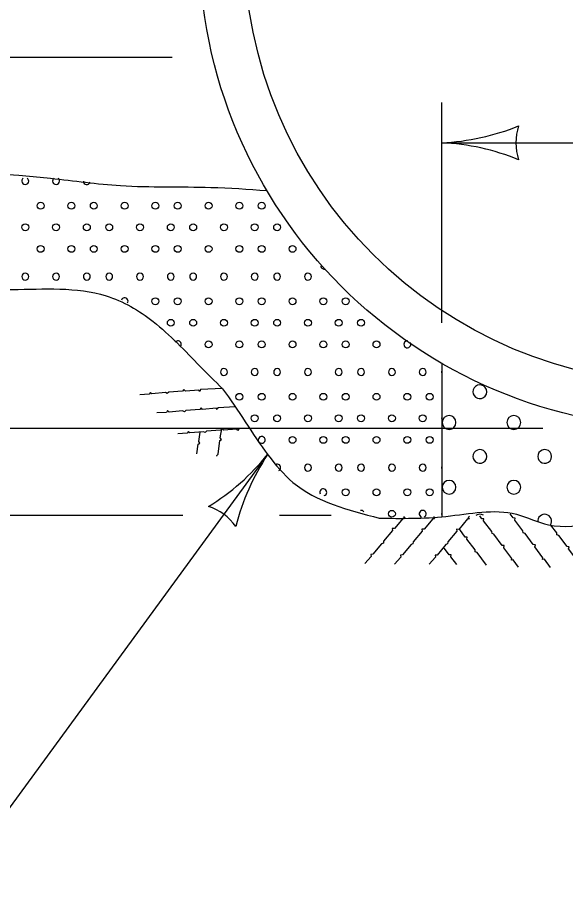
# Model space of a CAD drawing. Extents: x 49991.4 to 50021, y 49987.6 to 50011.4.
# Drawn here: x 50002.695 to 50003.238, y 49996.176 to 49997.044 of the extents above; entities that cross this region are included whole.
import ezdxf

# ---------------------------------------------------------------- set-up
doc = ezdxf.new("R2010")
doc.units = 0
doc.layers.add('Level 1', color=7, linetype='Continuous')
doc.layers.add('Level 3', color=7, linetype='Continuous')

msp = doc.modelspace()

# ---------------------------------------------------------------- linework, layer by layer
at = {"layer": 'Level 1'}
for p, q in [((50002.43744579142, 49997.00459540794), (50002.84834579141, 49997.00459540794)), ((50003.11505423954, 49996.70118750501), (50003.11505423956, 49996.54950099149))]:
    msp.add_line(p, q, dxfattribs=at)
for points in [[(50002.89798893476, 49996.67631169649), (50002.87640054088, 49996.67516448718), (50002.87580054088, 49996.673464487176), (50002.87470054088, 49996.674664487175), (50002.86130054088, 49996.67356448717), (50002.85980054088, 49996.67516448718), (50002.85850054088, 49996.67356448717), (50002.84480054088, 49996.67256448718), (50002.84330054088, 49996.67126448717), (50002.84150054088, 49996.67216448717), (50002.82820054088, 49996.67096448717), (50002.82670054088, 49996.672364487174), (50002.82550054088, 49996.670664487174), (50002.81620054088, 49996.670064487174)], [(50002.91091331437, 49996.65811861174), (50002.89350054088, 49996.65716448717), (50002.89290054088, 49996.65546448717), (50002.89180054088, 49996.65666448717), (50002.87830054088, 49996.65556448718), (50002.876900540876, 49996.65716448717), (50002.87560054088, 49996.65556448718), (50002.86180054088, 49996.65456448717), (50002.86040054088, 49996.65326448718), (50002.85860054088, 49996.654164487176), (50002.845200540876, 49996.65296448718), (50002.843800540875, 49996.65436448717), (50002.84260054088, 49996.65266448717), (50002.83320054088, 49996.65206448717)], [(50002.92495393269, 49996.637035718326), (50002.91410054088, 49996.63646448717), (50002.91340054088, 49996.63476448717), (50002.91230054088, 49996.63596448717), (50002.89890054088, 49996.634864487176), (50002.89740054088, 49996.63646448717), (50002.89610054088, 49996.634864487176), (50002.88240054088, 49996.63396448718), (50002.88090054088, 49996.632564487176), (50002.879200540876, 49996.633464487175), (50002.86580054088, 49996.632264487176), (50002.86430054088, 49996.63366448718), (50002.863100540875, 49996.63196448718), (50002.85380054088, 49996.631464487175)], [(50002.87280054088, 49996.611564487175), (50002.87410054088, 49996.621064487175), (50002.87580054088, 49996.62216448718), (50002.87450054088, 49996.62376448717), (50002.87600054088, 49996.63306448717)], [(50002.89262492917, 49996.60941571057), (50002.89240054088, 49996.609864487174), (50002.89370054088, 49996.61136448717), (50002.89550054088, 49996.62466448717), (50002.89720054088, 49996.62576448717), (50002.89580054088, 49996.627364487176), (50002.89740054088, 49996.636364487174)], [(50003.22255423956, 49996.499013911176), (50003.216654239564, 49996.50731391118), (50003.21485423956, 49996.50701391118), (50003.21525423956, 49996.508513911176), (50003.207154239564, 49996.51931391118), (50003.207754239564, 49996.52141391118), (50003.20565423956, 49996.52171391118), (50003.19755423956, 49996.532713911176), (50003.195654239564, 49996.533313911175), (50003.19545423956, 49996.53521391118), (50003.18735423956, 49996.54591391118), (50003.18765423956, 49996.54791391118), (50003.18565423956, 49996.548013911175), (50003.18275423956, 49996.552013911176)], [(50003.07765423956, 49996.54911391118), (50003.077854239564, 49996.549413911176), (50003.07855423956, 49996.547713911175), (50003.076954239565, 49996.54781391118), (50003.06835423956, 49996.53751391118), (50003.06615423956, 49996.53751391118), (50003.06635423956, 49996.53551391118), (50003.05745423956, 49996.52511391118), (50003.057354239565, 49996.52301391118), (50003.05545423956, 49996.52241391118), (50003.04695423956, 49996.51211391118), (50003.04495423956, 49996.512013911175), (50003.045254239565, 49996.510013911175), (50003.03905423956, 49996.50291391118)], [(50003.10745423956, 49996.54921391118), (50003.10705423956, 49996.54871391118), (50003.10785423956, 49996.547113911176), (50003.10615423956, 49996.547113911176), (50003.09755423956, 49996.53681391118), (50003.09535423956, 49996.53691391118), (50003.09555423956, 49996.53481391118), (50003.08665423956, 49996.524413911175), (50003.08655423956, 49996.52241391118), (50003.08465423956, 49996.52171391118), (50003.07615423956, 49996.511413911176), (50003.07415423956, 49996.51131391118), (50003.07445423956, 49996.50931391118), (50003.06825423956, 49996.50231391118)], [(50003.14245423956, 49996.54981391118), (50003.14135423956, 49996.54861391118), (50003.142054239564, 49996.54701391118), (50003.14045423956, 49996.547113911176), (50003.13185423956, 49996.53671391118), (50003.129654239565, 49996.53681391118), (50003.12985423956, 49996.53481391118), (50003.12095423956, 49996.52431391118), (50003.12085423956, 49996.52231391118), (50003.11895423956, 49996.52171391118), (50003.11045423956, 49996.51131391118), (50003.10845423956, 49996.51131391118), (50003.10875423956, 49996.50931391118), (50003.10255423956, 49996.502213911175)], [(50003.19105423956, 49996.499313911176), (50003.185854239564, 49996.50661391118), (50003.18405423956, 49996.50631391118), (50003.18445423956, 49996.50781391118), (50003.176354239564, 49996.518613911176), (50003.17695423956, 49996.52071391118), (50003.17495423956, 49996.520913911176), (50003.16675423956, 49996.53201391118), (50003.16485423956, 49996.53251391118), (50003.16465423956, 49996.53451391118), (50003.156454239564, 49996.545113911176), (50003.15685423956, 49996.547113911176), (50003.15485423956, 49996.54731391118), (50003.15265423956, 49996.550313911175)], [(50003.159354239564, 49996.501313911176), (50003.15015423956, 49996.51381391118), (50003.14815423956, 49996.51441391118), (50003.14805423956, 49996.516313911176), (50003.13985423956, 49996.52701391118), (50003.14025423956, 49996.529013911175), (50003.13825423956, 49996.52911391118), (50003.132854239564, 49996.53661391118)], [(50003.25595423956, 49996.497013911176), (50003.250054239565, 49996.50541391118), (50003.24825423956, 49996.505113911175), (50003.24865423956, 49996.50661391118), (50003.240554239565, 49996.51741391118), (50003.24105423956, 49996.519513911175), (50003.23905423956, 49996.51981391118), (50003.23095423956, 49996.53081391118), (50003.22895423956, 49996.531313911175), (50003.22885423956, 49996.533313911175), (50003.22285423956, 49996.541113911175)], [(50003.12985423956, 49996.50181391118), (50003.12405423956, 49996.509413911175), (50003.12445423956, 49996.511413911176), (50003.12235423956, 49996.51151391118), (50003.11685423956, 49996.519213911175)]]:
    msp.add_lwpolyline(points, dxfattribs=at)
for centre, radius in [((50003.35500623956, 49997.11690740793), 0.48000000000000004), ((50003.35500623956, 49997.11690740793), 0.4354654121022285), ((50002.71808327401, 49996.857279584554), 0.0034077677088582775), ((50002.74856327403, 49996.857279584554), 0.0034077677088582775), ((50002.770703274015, 49996.857279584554), 0.0034077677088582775), ((50002.80118327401, 49996.857279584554), 0.0034077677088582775), ((50002.83166327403, 49996.857279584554), 0.0034077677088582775), ((50002.85380327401, 49996.857279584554), 0.0034077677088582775), ((50002.88428327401, 49996.857279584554), 0.0034077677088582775), ((50002.91476327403, 49996.857279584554), 0.0034077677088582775), ((50002.936903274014, 49996.857279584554), 0.0034077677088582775), ((50002.702843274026, 49996.83594358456), 0.0034077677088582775), ((50002.73332327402, 49996.83594358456), 0.0034077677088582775), ((50002.73332327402, 49996.83594358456), 0.0034077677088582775), ((50002.763803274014, 49996.83594358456), 0.0034077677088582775), ((50002.78594327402, 49996.83594358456), 0.0034077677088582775), ((50002.81642327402, 49996.83594358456), 0.0034077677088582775), ((50002.81642327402, 49996.83594358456), 0.0034077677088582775), ((50002.84690327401, 49996.83594358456), 0.0034077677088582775), ((50002.869043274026, 49996.83594358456), 0.0034077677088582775), ((50002.89952327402, 49996.83594358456), 0.0034077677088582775), ((50002.89952327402, 49996.83594358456), 0.0034077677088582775), ((50002.930003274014, 49996.83594358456), 0.0034077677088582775), ((50002.95214327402, 49996.83594358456), 0.0034077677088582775), ((50002.71808327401, 49996.81460758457), 0.0034077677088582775), ((50002.74856327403, 49996.81460758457), 0.0034077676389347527), ((50002.770703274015, 49996.81460758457), 0.0034077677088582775), ((50002.80118327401, 49996.81460758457), 0.0034077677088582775), ((50002.83166327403, 49996.81460758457), 0.0034077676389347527), ((50002.85380327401, 49996.81460758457), 0.0034077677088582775), ((50002.88428327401, 49996.81460758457), 0.0034077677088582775), ((50002.91476327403, 49996.81460758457), 0.0034077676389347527), ((50002.936903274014, 49996.81460758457), 0.0034077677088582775), ((50002.96738327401, 49996.81460758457), 0.0034077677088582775), ((50002.83166327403, 49996.76267958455), 0.0034077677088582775), ((50002.85380327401, 49996.76267958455), 0.0034077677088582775), ((50002.88428327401, 49996.76267958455), 0.0034077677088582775), ((50002.91476327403, 49996.76267958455), 0.0034077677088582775), ((50002.936903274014, 49996.76267958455), 0.0034077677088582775), ((50002.96738327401, 49996.76267958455), 0.0034077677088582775), ((50002.99786327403, 49996.76267958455), 0.0034077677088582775), ((50003.02000327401, 49996.76267958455), 0.0034077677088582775), ((50002.84690327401, 49996.74134358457), 0.0034077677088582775), ((50002.869043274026, 49996.74134358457), 0.0034077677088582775), ((50002.89952327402, 49996.74134358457), 0.0034077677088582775), ((50002.89952327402, 49996.74134358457), 0.0034077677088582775), ((50002.930003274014, 49996.74134358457), 0.0034077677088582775), ((50002.95214327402, 49996.74134358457), 0.0034077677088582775), ((50002.982623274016, 49996.74134358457), 0.0034077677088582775), ((50002.982623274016, 49996.74134358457), 0.0034077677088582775), ((50003.01310327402, 49996.74134358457), 0.0034077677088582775), ((50003.035243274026, 49996.74134358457), 0.0034077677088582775), ((50002.88428327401, 49996.720007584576), 0.0034077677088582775), ((50002.91476327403, 49996.720007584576), 0.0034077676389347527), ((50002.936903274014, 49996.720007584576), 0.0034077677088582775), ((50002.96738327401, 49996.720007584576), 0.0034077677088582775), ((50002.99786327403, 49996.720007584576), 0.0034077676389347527), ((50003.02000327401, 49996.720007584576), 0.0034077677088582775), ((50003.05048327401, 49996.720007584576), 0.0034077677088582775), ((50002.91476327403, 49996.66807958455), 0.0034077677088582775), ((50002.936903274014, 49996.66807958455), 0.0034077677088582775), ((50002.96738327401, 49996.66807958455), 0.0034077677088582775), ((50002.99786327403, 49996.66807958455), 0.0034077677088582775), ((50003.02000327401, 49996.66807958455), 0.0034077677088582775), ((50003.05048327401, 49996.66807958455), 0.0034077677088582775), ((50003.08096327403, 49996.66807958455), 0.0034077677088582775), ((50003.103103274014, 49996.66807958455), 0.0034077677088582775), ((50002.930003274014, 49996.64674358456), 0.0034077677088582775), ((50002.95214327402, 49996.64674358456), 0.0034077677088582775), ((50002.982623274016, 49996.64674358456), 0.0034077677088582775), ((50002.982623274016, 49996.64674358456), 0.0034077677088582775), ((50003.01310327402, 49996.64674358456), 0.0034077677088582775), ((50003.035243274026, 49996.64674358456), 0.0034077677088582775), ((50003.06572327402, 49996.64674358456), 0.0034077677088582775), ((50003.06572327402, 49996.64674358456), 0.0034077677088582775), ((50003.09620327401, 49996.64674358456), 0.0034077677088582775), ((50002.96738327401, 49996.62540758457), 0.0034077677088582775), ((50002.99786327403, 49996.62540758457), 0.0034077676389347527), ((50003.02000327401, 49996.62540758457), 0.0034077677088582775), ((50003.05048327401, 49996.62540758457), 0.0034077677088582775), ((50003.08096327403, 49996.62540758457), 0.0034077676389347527), ((50003.103103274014, 49996.62540758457), 0.0034077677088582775), ((50003.02000327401, 49996.57347958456), 0.0034077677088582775), ((50003.05048327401, 49996.57347958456), 0.0034077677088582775), ((50003.08096327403, 49996.57347958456), 0.0034077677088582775), ((50003.103103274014, 49996.57347958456), 0.0034077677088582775), ((50003.06572327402, 49996.552143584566), 0.0034077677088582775), ((50003.06572327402, 49996.552143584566), 0.0034077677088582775)]:
    msp.add_circle(centre, radius, dxfattribs=at)
for centre, radius, start, end in [((50002.702843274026, 49996.88177558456), 0.0034077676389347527, 124.1603474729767, 180), ((50002.702843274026, 49996.881663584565), 0.0034077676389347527, 180, 0), ((50002.702843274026, 49996.88177558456), 0.0034077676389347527, 0, 55.839652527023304), ((50002.73332327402, 49996.88177558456), 0.0034077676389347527, 124.16034675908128, 180), ((50002.73332327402, 49996.881663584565), 0.0034077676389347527, 180, 0), ((50002.73332327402, 49996.881663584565), 0.0034077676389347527, 180, 0), ((50002.73332327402, 49996.88177558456), 0.0034077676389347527, 0, 52.602231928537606), ((50002.763803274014, 49996.881663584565), 0.0034077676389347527, 180.58880473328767, 342.55871821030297), ((50002.99872038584, 49996.797893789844), 0.0034077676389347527, 180, 295.06598743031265), ((50002.702843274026, 49996.787175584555), 0.0034077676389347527, 0, 180), ((50002.702843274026, 49996.78706358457), 0.0034077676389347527, 180, 0), ((50002.73332327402, 49996.787175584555), 0.0034077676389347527, 0, 180), ((50002.73332327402, 49996.78706358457), 0.0034077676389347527, 180, 0), ((50002.73332327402, 49996.78706358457), 0.0034077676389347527, 180, 0), ((50002.763803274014, 49996.787175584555), 0.0034077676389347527, 0, 180), ((50002.763803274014, 49996.78706358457), 0.0034077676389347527, 180, 0), ((50002.78594327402, 49996.787175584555), 0.0034077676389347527, 0, 180), ((50002.78594327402, 49996.78706358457), 0.0034077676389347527, 180, 0), ((50002.81642327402, 49996.787175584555), 0.0034077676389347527, 0, 180), ((50002.81642327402, 49996.78706358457), 0.0034077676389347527, 180, 0), ((50002.81642327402, 49996.78706358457), 0.0034077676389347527, 180, 0), ((50002.84690327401, 49996.787175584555), 0.0034077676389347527, 0, 180), ((50002.84690327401, 49996.78706358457), 0.0034077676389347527, 180, 0), ((50002.869043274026, 49996.787175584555), 0.0034077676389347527, 0, 180), ((50002.869043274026, 49996.78706358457), 0.0034077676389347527, 180, 0), ((50002.89952327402, 49996.787175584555), 0.0034077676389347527, 0, 180), ((50002.89952327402, 49996.78706358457), 0.0034077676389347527, 180, 0), ((50002.89952327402, 49996.78706358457), 0.0034077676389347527, 180, 0), ((50002.930003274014, 49996.787175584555), 0.0034077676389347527, 0, 180), ((50002.930003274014, 49996.78706358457), 0.0034077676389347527, 180, 0), ((50002.95214327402, 49996.787175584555), 0.0034077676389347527, 0, 180), ((50002.95214327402, 49996.78706358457), 0.0034077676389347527, 180, 0), ((50002.982623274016, 49996.787175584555), 0.0034077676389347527, 0, 180), ((50002.982623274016, 49996.78706358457), 0.0034077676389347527, 180, 0), ((50002.982623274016, 49996.78706358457), 0.0034077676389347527, 180, 0), ((50002.80118327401, 49996.76267958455), 0.0034077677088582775, 330.82163754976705, 160.39508445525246), ((50002.85380327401, 49996.720007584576), 0.0034077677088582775, 313.90048069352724, 138.8606765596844), ((50003.08096327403, 49996.720007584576), 0.0034077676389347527, 83.83102680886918, 29.438319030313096), ((50002.89952327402, 49996.69257558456), 0.0034077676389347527, 0, 180), ((50002.89952327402, 49996.69246358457), 0.0034077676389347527, 180, 0), ((50002.89952327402, 49996.69246358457), 0.0034077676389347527, 180, 0), ((50002.930003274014, 49996.69257558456), 0.0034077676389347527, 0, 180), ((50002.930003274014, 49996.69246358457), 0.0034077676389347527, 180, 0), ((50002.95214327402, 49996.69257558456), 0.0034077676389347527, 0, 180), ((50002.95214327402, 49996.69246358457), 0.0034077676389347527, 180, 0), ((50002.982623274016, 49996.69257558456), 0.0034077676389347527, 0, 180), ((50002.982623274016, 49996.69246358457), 0.0034077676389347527, 180, 0), ((50002.982623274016, 49996.69246358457), 0.0034077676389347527, 180, 0), ((50003.01310327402, 49996.69257558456), 0.0034077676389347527, 0, 180), ((50003.01310327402, 49996.69246358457), 0.0034077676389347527, 180, 0), ((50003.035243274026, 49996.69257558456), 0.0034077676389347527, 0, 180), ((50003.035243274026, 49996.69246358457), 0.0034077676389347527, 180, 0), ((50003.06572327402, 49996.69257558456), 0.0034077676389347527, 0, 180), ((50003.06572327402, 49996.69246358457), 0.0034077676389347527, 180, 0), ((50003.06572327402, 49996.69246358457), 0.0034077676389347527, 180, 0), ((50003.09620327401, 49996.69257558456), 0.0034077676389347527, 0, 180), ((50003.09620327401, 49996.69246358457), 0.0034077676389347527, 180, 0), ((50003.11834327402, 49996.69257558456), 0.0034077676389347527, 164.8309721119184, 180), ((50003.11834327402, 49996.69246358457), 0.0034077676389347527, 180, 195.16902790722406), ((50003.15277288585, 49996.67307601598), 0.006815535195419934, 77.07903333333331, 282.9209666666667), ((50003.15286488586, 49996.67307601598), 0.006815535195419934, 282.9209666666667, 77.07903055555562), ((50003.11834327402, 49996.64674358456), 0.0034077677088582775, 164.83096731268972, 195.16903270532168), ((50003.122292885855, 49996.642596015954), 0.006815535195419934, 0, 179.9999972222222), ((50003.18639288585, 49996.642596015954), 0.006815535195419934, 0, 179.9999972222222), ((50003.122292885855, 49996.642504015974), 0.006815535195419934, 180, 0), ((50003.18639288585, 49996.642504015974), 0.006815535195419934, 180, 0), ((50002.936903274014, 49996.62540758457), 0.0034077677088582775, 221.62184173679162, 206.5155647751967), ((50003.15277288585, 49996.608976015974), 0.006815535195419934, 77.07903333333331, 282.9209666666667), ((50003.15286488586, 49996.608976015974), 0.006815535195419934, 282.9209666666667, 77.07903055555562), ((50003.21687288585, 49996.608976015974), 0.006815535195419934, 77.07903333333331, 282.9209666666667), ((50003.216964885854, 49996.608976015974), 0.006815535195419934, 282.9209666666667, 77.07903055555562), ((50002.95214327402, 49996.597975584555), 0.0034077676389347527, 0, 132.0866417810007), ((50002.95214327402, 49996.59786358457), 0.0034077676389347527, 301.24115738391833, 0), ((50002.982623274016, 49996.597975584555), 0.0034077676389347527, 0, 180), ((50002.982623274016, 49996.59786358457), 0.0034077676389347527, 180, 0), ((50002.982623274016, 49996.59786358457), 0.0034077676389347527, 180, 0), ((50003.01310327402, 49996.597975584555), 0.0034077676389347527, 0, 180), ((50003.01310327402, 49996.59786358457), 0.0034077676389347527, 180, 0), ((50003.035243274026, 49996.597975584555), 0.0034077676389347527, 0, 180), ((50003.035243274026, 49996.59786358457), 0.0034077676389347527, 180, 0), ((50003.06572327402, 49996.597975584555), 0.0034077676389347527, 0, 180), ((50003.06572327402, 49996.59786358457), 0.0034077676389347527, 180, 0), ((50003.06572327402, 49996.59786358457), 0.0034077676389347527, 180, 0), ((50003.09620327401, 49996.597975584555), 0.0034077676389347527, 0, 180), ((50003.09620327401, 49996.59786358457), 0.0034077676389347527, 180, 0), ((50003.11834327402, 49996.597975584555), 0.0034077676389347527, 164.83097115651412, 179.9999999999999), ((50003.11834327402, 49996.59786358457), 0.0034077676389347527, 180, 195.1690288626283), ((50002.99786327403, 49996.57347958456), 0.0034077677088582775, 286.2021889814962, 208.6743079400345), ((50003.122292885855, 49996.57849601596), 0.006815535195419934, 0, 179.9999972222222), ((50003.122292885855, 49996.57840401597), 0.006815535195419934, 180, 0), ((50003.18639288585, 49996.57849601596), 0.006815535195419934, 0, 179.9999972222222), ((50003.18639288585, 49996.57840401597), 0.006815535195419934, 180, 0), ((50003.035243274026, 49996.552143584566), 0.0034077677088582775, 34.83079254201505, 100.68054498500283), ((50003.09620327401, 49996.552143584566), 0.0034077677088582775, 294.0393213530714, 249.04176034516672), ((50003.11834327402, 49996.552143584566), 0.0034077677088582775, 164.8309663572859, 195.16903366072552), ((50003.15277288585, 49996.54487601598), 0.006815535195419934, 77.07903333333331, 124.44184749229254), ((50003.15286488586, 49996.54487601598), 0.006815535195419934, 59.22831291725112, 77.07903055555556), ((50003.21687288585, 49996.54487601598), 0.006815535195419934, 77.07903333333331, 186.75188229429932), ((50003.216964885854, 49996.54487601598), 0.006815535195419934, 326.84749704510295, 77.07903055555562)]:
    msp.add_arc(centre, radius, start, end, dxfattribs=at)
for points in [[(50002.39212797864, 49997.18595661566), (50002.39765955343, 49997.08457704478), (50002.395254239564, 49996.94359540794), (50002.38675423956, 49996.810295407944), (50002.414254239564, 49996.78069540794), (50002.47975423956, 49996.778595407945), (50002.689854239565, 49996.77439540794), (50002.78295423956, 49996.76799540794), (50002.82945423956, 49996.742595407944), (50002.875954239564, 49996.69819540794), (50002.89785423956, 49996.67629540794)], [(50002.39055935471, 49996.884595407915), (50002.72795190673, 49996.884595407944), (50002.79715190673, 49996.87729540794), (50002.88645190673, 49996.87549540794), (50002.94195190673, 49996.87239540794)], [(50002.89785423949, 49996.67629540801), (50002.898000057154, 49996.67610239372), (50002.94330005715, 49996.61020239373), (50002.96780005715, 49996.58330239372), (50003.053288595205, 49996.54784052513)], [(50003.05328859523, 49996.5478405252), (50003.11925423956, 49996.54961391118), (50003.18905423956, 49996.551713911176), (50003.22075423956, 49996.54121391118), (50003.267354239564, 49996.54331391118), (50003.35615423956, 49996.55601391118), (50003.48515423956, 49996.54121391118), (50003.59505423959, 49996.538566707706)]]:
    msp.add_spline(points, degree=3, dxfattribs=at)
at = {"layer": 'Level 3'}
for p, q in [((50003.115038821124, 49996.74125750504), (50003.115038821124, 49996.95965364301)), ((50003.115038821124, 49996.91960364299), (50003.59503882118, 49996.91960364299)), ((50002.21600257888, 49996.636895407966), (50003.21505423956, 49996.636895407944)), ((50002.94274437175, 49996.610987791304), (50002.62506023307, 49996.17608598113)), ((50002.035525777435, 49996.550930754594), (50002.85887431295, 49996.550930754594)), ((50002.95449006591, 49996.55093172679), (50003.00575843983, 49996.550930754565))]:
    msp.add_line(p, q, dxfattribs=at)
for centre, radius, start, end in [((50003.103546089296, 49997.15231615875), 0.23299613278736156, 272.8273111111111, 292.0771611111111), ((50003.24325336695, 49996.919603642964), 0.054774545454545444, 162.1388194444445, 197.86118055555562), ((50003.105882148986, 49996.69747014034), 0.22232214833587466, 67.45601111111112, 87.63951944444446), ((50002.76892664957, 49996.74960430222), 0.2223221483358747, 301.2447602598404, 321.4282685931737), ((50003.13729663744, 49996.48278243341), 0.23299613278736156, 146.6160602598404, 165.8659102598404), ((50002.86699981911, 49996.50753861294), 0.054774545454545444, 35.92756859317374, 71.64992970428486)]:
    msp.add_arc(centre, radius, start, end, dxfattribs=at)

doc.saveas('drawing.dxf')
